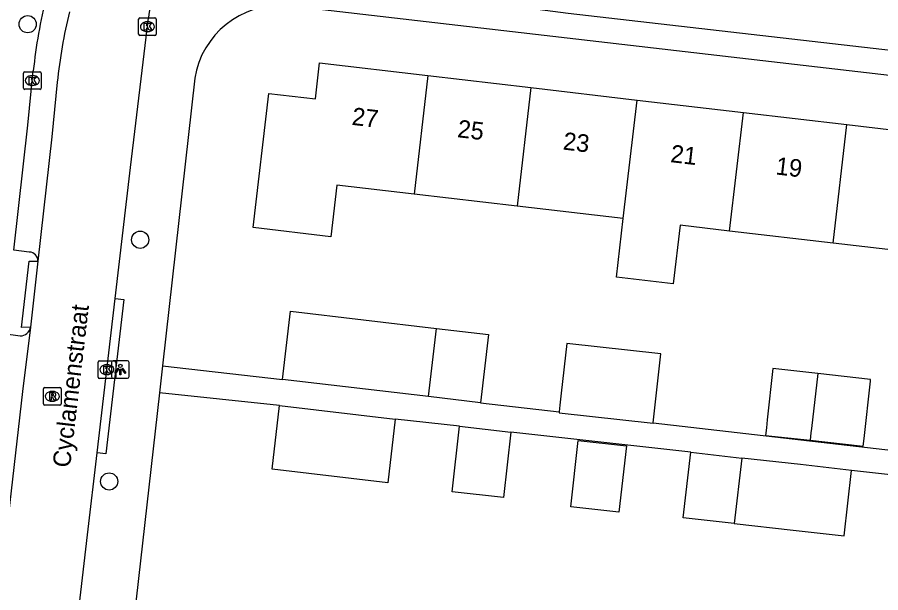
# Model space of a CAD drawing. Extents: x 161696 to 162377, y 380761 to 381673.
# Drawn here: x 162136.47 to 162185.51, y 380944.28 to 380976.97 of the extents above; entities that cross this region are included whole.
import ezdxf

# ---------------------------------------------------------------- set-up
doc = ezdxf.new("R2010")
doc.units = 0
for name, color, linetype in [('IMGEO_Boom', 7, 'Continuous'), ('IMGEO_Kolk', 7, 'Continuous'), ('IMGEO_Lichtpunt', 7, 'Continuous'), ('IMGEO_Openbare_ruimte_label', 7, 'Continuous'), ('IMGEO_Pand', 7, 'Continuous'), ('IMGEO_Pand_nummerreeks', 7, 'Continuous'), ('IMGEO_Rijbaan_lokaal_open', 7, 'Continuous'), ('IMGEO_Rioolput', 7, 'Continuous'), ('IMGEO_Voetpad_open', 7, 'Continuous')]:
    doc.layers.add(name, color=color, linetype=linetype)

msp = doc.modelspace()

# ---------------------------------------------------------------- linework, layer by layer
at = {"layer": 'IMGEO_Boom'}
for centre in [(162137.065, 380976.574), (162143.451, 380964.332), (162141.692, 380950.603)]:
    msp.add_circle(centre, 0.489, dxfattribs=at)
at = {"layer": 'IMGEO_Kolk'}
for p, q in [((162143.366, 380976.011), (162143.366, 380976.863)), ((162143.441, 380976.937), (162144.293, 380976.937)), ((162143.854, 380976.717), (162143.879, 380976.717)), ((162144.367, 380976.863), (162144.367, 380976.011)), ((162143.877, 380976.157), (162143.852, 380976.157)), ((162144.293, 380975.937), (162143.441, 380975.937)), ((162136.828, 380972.95), (162136.828, 380973.802)), ((162136.903, 380973.876), (162137.755, 380973.876)), ((162137.316, 380973.656), (162137.341, 380973.656)), ((162137.829, 380973.802), (162137.829, 380972.95)), ((162137.755, 380972.876), (162136.903, 380972.876)), ((162137.339, 380973.096), (162137.314, 380973.096)), ((162141.135, 380957.451), (162141.987, 380957.451)), ((162141.06, 380956.525), (162141.06, 380957.377)), ((162141.548, 380957.231), (162141.573, 380957.231)), ((162142.061, 380957.377), (162142.061, 380956.525)), ((162141.571, 380956.671), (162141.546, 380956.671)), ((162141.987, 380956.451), (162141.135, 380956.451))]:
    msp.add_line(p, q, dxfattribs=at)
for points in [[(162143.366, 380976.011), (162143.366, 380976.863)], [(162143.441, 380976.937), (162144.293, 380976.937)], [(162143.687, 380976.637), (162143.81, 380976.637), (162143.81, 380976.486), (162143.94, 380976.637), (162144.104, 380976.637), (162143.958, 380976.486), (162144.111, 380976.237), (162143.959, 380976.237), (162143.874, 380976.401), (162143.81, 380976.334), (162143.81, 380976.237), (162143.687, 380976.237), (162143.687, 380976.637)], [(162144.367, 380976.863), (162144.367, 380976.011)], [(162144.293, 380975.937), (162143.441, 380975.937)], [(162136.828, 380972.95), (162136.828, 380973.802)], [(162136.903, 380973.876), (162137.755, 380973.876)], [(162137.829, 380973.802), (162137.829, 380972.95)], [(162137.149, 380973.576), (162137.272, 380973.576), (162137.272, 380973.425), (162137.402, 380973.576), (162137.566, 380973.576), (162137.42, 380973.425), (162137.573, 380973.176), (162137.421, 380973.176), (162137.336, 380973.34), (162137.272, 380973.273), (162137.272, 380973.176), (162137.149, 380973.176), (162137.149, 380973.576)], [(162137.755, 380972.876), (162136.903, 380972.876)], [(162141.135, 380957.451), (162141.987, 380957.451)], [(162141.06, 380956.525), (162141.06, 380957.377)], [(162141.381, 380957.151), (162141.504, 380957.151), (162141.504, 380957), (162141.634, 380957.151), (162141.798, 380957.151), (162141.652, 380957), (162141.805, 380956.751), (162141.653, 380956.751), (162141.568, 380956.915), (162141.504, 380956.848), (162141.504, 380956.751), (162141.381, 380956.751), (162141.381, 380957.151)], [(162142.061, 380957.377), (162142.061, 380956.525)], [(162141.987, 380956.451), (162141.135, 380956.451)]]:
    msp.add_lwpolyline(points, dxfattribs=at)
for centre, start, end in [((162143.443, 380976.861), 91.552, 178.448), ((162143.443, 380976.861), 91.552, 178.448), ((162144.291, 380976.861), 1.552, 88.448), ((162144.291, 380976.861), 1.552, 88.448), ((162143.443, 380976.013), 181.552, 268.448), ((162143.443, 380976.013), 181.552, 268.448), ((162144.291, 380976.013), 271.552, 358.448), ((162144.291, 380976.013), 271.552, 358.448), ((162136.905, 380973.8), 91.552, 178.448), ((162136.905, 380973.8), 91.552, 178.448), ((162137.753, 380973.8), 1.552, 88.448), ((162137.753, 380973.8), 1.552, 88.448), ((162136.905, 380972.952), 181.552, 268.448), ((162136.905, 380972.952), 181.552, 268.448), ((162137.753, 380972.952), 271.552, 358.448), ((162137.753, 380972.952), 271.552, 358.448), ((162141.137, 380957.375), 91.552, 178.448), ((162141.137, 380957.375), 91.552, 178.448), ((162141.985, 380957.375), 1.552, 88.448), ((162141.985, 380957.375), 1.552, 88.448), ((162141.137, 380956.527), 181.552, 268.448), ((162141.137, 380956.527), 181.552, 268.448), ((162141.985, 380956.527), 271.552, 358.448), ((162141.985, 380956.527), 271.552, 358.448)]:
    msp.add_arc(centre, 0.0765, start, end, dxfattribs=at)
for centre, major_axis, ratio, start_param, end_param in [((162143.853, 380976.437), (-0.387, 0.002), 0.722429, 4.712389, 7.853982), ((162143.878, 380976.437), (-0.39, 0.002), 0.717154, 1.570796, 4.712389), ((162137.315, 380973.376), (-0.387, 0.002), 0.722429, 4.712389, 7.853982), ((162137.34, 380973.376), (-0.39, 0.002), 0.717154, 1.570796, 4.712389), ((162141.547, 380956.951), (-0.387, 0.002), 0.722429, 4.712389, 7.853982), ((162141.572, 380956.951), (-0.39, 0.002), 0.717154, 1.570796, 4.712389)]:
    msp.add_ellipse(centre, major_axis=major_axis, ratio=ratio, start_param=start_param, end_param=end_param, dxfattribs=at)
at = {"layer": 'IMGEO_Lichtpunt'}
for p, q in [((162142.724, 380957.463), (162141.916, 380957.463)), ((162142.724, 380957.463), (162141.916, 380957.463)), ((162141.822, 380957.368), (162141.822, 380956.561)), ((162141.822, 380957.368), (162141.822, 380956.561)), ((162142.818, 380956.561), (162142.818, 380957.368)), ((162142.818, 380956.561), (162142.818, 380957.368)), ((162141.916, 380956.467), (162142.724, 380956.467)), ((162141.916, 380956.467), (162142.724, 380956.467))]:
    msp.add_line(p, q, dxfattribs=at)
for points in [[(162142.196, 380957.032), (162142.235, 380957.004), (162142.047, 380956.742), (162142.009, 380956.769), (162142.196, 380957.032)], [(162142.298, 380956.984), (162142.345, 380956.984), (162142.345, 380956.662), (162142.298, 380956.662), (162142.298, 380956.984)], [(162142.408, 380957.004), (162142.446, 380957.031), (162142.633, 380956.769), (162142.594, 380956.741), (162142.408, 380957.004)]]:
    msp.add_lwpolyline(points, dxfattribs=at)
msp.add_circle((162142.321, 380957.166), 0.0994, dxfattribs=at)
for centre, start, end in [((162141.916, 380957.368), 90, 180), ((162141.916, 380957.368), 90, 180), ((162142.724, 380957.368), 0, 90), ((162142.724, 380957.368), 0, 90), ((162141.916, 380956.561), 180, 270), ((162141.916, 380956.561), 180, 270), ((162142.724, 380956.561), 270, 0), ((162142.724, 380956.561), 270, 360)]:
    msp.add_arc(centre, 0.0946, start, end, dxfattribs=at)
at = {"layer": 'IMGEO_Pand'}
for points in [[(162159.003, 380966.924), (162154.62, 380967.437), (162154.277, 380964.504), (162149.869, 380965.02), (162150.761, 380972.64), (162153.402, 380972.331), (162153.642, 380974.376), (162159.792, 380973.656)], [(162159.792, 380973.656), (162159.003, 380966.924)], [(162159.792, 380973.656), (162165.644, 380972.971)], [(162165.644, 380972.971), (162164.856, 380966.239)], [(162165.644, 380972.971), (162171.674, 380972.265)], [(162170.886, 380965.533), (162171.674, 380972.265)], [(162171.674, 380972.265), (162177.71, 380971.558)], [(162176.923, 380964.826), (162177.71, 380971.558)], [(162177.71, 380971.558), (162183.589, 380970.87)], [(162182.802, 380964.138), (162183.589, 380970.87)], [(162183.589, 380970.87), (162189.796, 380970.144)], [(162164.856, 380966.239), (162159.003, 380966.924)], [(162170.886, 380965.533), (162164.856, 380966.239)], [(162176.923, 380964.826), (162174.118, 380965.154), (162173.729, 380961.83), (162170.497, 380962.208), (162170.886, 380965.533)], [(162182.802, 380964.138), (162176.923, 380964.826)], [(162189.008, 380963.411), (162182.802, 380964.138)], [(162151.536, 380956.402), (162151.993, 380960.275), (162160.282, 380959.297)], [(162159.825, 380955.423), (162160.282, 380959.297)], [(162160.282, 380959.297), (162163.242, 380958.948), (162162.785, 380955.074)], [(162172.584, 380953.942), (162173.014, 380957.854), (162167.675, 380958.44), (162167.367, 380955.625), (162167.291, 380954.935), (162167.25, 380954.558)], [(162181.935, 380956.731), (162179.386, 380957.01), (162179.066, 380954.097), (162179.016, 380953.642), (162178.97, 380953.221), (162181.493, 380952.944)], [(162181.935, 380956.731), (162181.572, 380953.62), (162181.542, 380953.365), (162181.493, 380952.944)], [(162181.493, 380952.944), (162184.515, 380952.613), (162184.561, 380953.034), (162184.92, 380956.307), (162184.931, 380956.403), (162181.935, 380956.731)], [(162159.825, 380955.423), (162151.536, 380956.402)], [(162162.785, 380955.074), (162159.825, 380955.423)], [(162157.942, 380954.144), (162157.514, 380950.519), (162150.94, 380951.295), (162151.368, 380954.92)], [(162151.368, 380954.92), (162157.942, 380954.144)], [(162167.25, 380954.558), (162167.244, 380954.506), (162172.582, 380953.92), (162172.584, 380953.942)], [(162164.494, 380953.409), (162164.076, 380949.689), (162161.172, 380950.015), (162161.59, 380953.735)], [(162161.59, 380953.735), (162164.494, 380953.409)], [(162170.643, 380948.853), (162167.909, 380949.16), (162168.333, 380952.936), (162171.067, 380952.629), (162170.643, 380948.853)], [(162177.179, 380948.216), (162174.296, 380948.54), (162174.714, 380952.26)], [(162174.714, 380952.26), (162177.618, 380951.934)], [(162177.618, 380951.934), (162177.179, 380948.216)], [(162183.856, 380951.234), (162180.952, 380951.56), (162177.618, 380951.934)], [(162177.179, 380948.216), (162180.534, 380947.84), (162183.438, 380947.514), (162183.856, 380951.234)]]:
    msp.add_lwpolyline(points, dxfattribs=at)
at = {"layer": 'IMGEO_Rijbaan_lokaal_open'}
for points in [[(162142.034, 380961.003), (162142.902, 380968.444), (162143.927, 380976.937)], [(162138.743, 380973.277), (162138.438, 380970.182), (162137.643, 380963.107)], [(162137.643, 380963.107), (162137.232, 380959.368)], [(162141.011, 380952.238), (162142.034, 380961.003)], [(162137.232, 380959.368), (162136.762, 380955.712), (162135.798, 380947.246), (162134.631, 380937.513), (162134.162, 380933.135)], [(162138.234, 380927.568), (162139.071, 380935.685), (162140.467, 380947.576), (162141.011, 380952.238)]]:
    msp.add_lwpolyline(points, dxfattribs=at)
for centre, radius, start, end in [((162148.455, 380976.554), 4.544, 153.707, 175.165), ((162168.809, 380970.111), 30.232, 166.2755, 173.9893)]:
    msp.add_arc(centre, radius, start, end, dxfattribs=at)
at = {"layer": 'IMGEO_Rioolput'}
for p, q in [((162137.963, 380955.014), (162137.963, 380955.866)), ((162138.038, 380955.94), (162138.89, 380955.94)), ((162138.451, 380955.72), (162138.476, 380955.72)), ((162138.964, 380955.866), (162138.964, 380955.014)), ((162138.474, 380955.16), (162138.449, 380955.16)), ((162138.89, 380954.94), (162138.038, 380954.94))]:
    msp.add_line(p, q, dxfattribs=at)
for points in [[(162137.963, 380955.014), (162137.963, 380955.866)], [(162138.038, 380955.94), (162138.89, 380955.94)], [(162138.552, 380955.638), (162138.3, 380955.64), (162138.3, 380955.24)], [(162138.478, 380955.559), (162138.424, 380955.559), (162138.424, 380955.478)], [(162138.964, 380955.866), (162138.964, 380955.014)], [(162138.3, 380955.24), (162138.424, 380955.24), (162138.424, 380955.402), (162138.435, 380955.402)], [(162138.424, 380955.478), (162138.476, 380955.478)], [(162138.482, 380955.373), (162138.553, 380955.24), (162138.693, 380955.24), (162138.628, 380955.366)], [(162138.89, 380954.94), (162138.038, 380954.94)]]:
    msp.add_lwpolyline(points, dxfattribs=at)
for centre, radius, start, end in [((162138.04, 380955.864), 0.0765, 91.552, 178.448), ((162138.04, 380955.864), 0.0765, 91.552, 178.448), ((162138.484, 380955.463), 0.0964, 77.0061, 93.1865), ((162138.498, 380955.52), 0.0378, 276.6634, 79.6772), ((162138.551, 380955.528), 0.109, 350.3612, 89.416), ((162138.549, 380955.528), 0.112, 277.5842, 350.9817), ((162138.888, 380955.864), 0.0765, 1.552, 88.448), ((162138.888, 380955.864), 0.0765, 1.552, 88.448), ((162138.04, 380955.016), 0.0765, 181.552, 268.448), ((162138.04, 380955.016), 0.0765, 181.552, 268.448), ((162138.434, 380955.349), 0.0533, 26.0293, 88.6989), ((162138.46, 380955.667), 0.19, 274.7715, 282.9687), ((162138.533, 380955.313), 0.108, 29.5134, 73.7905), ((162138.888, 380955.016), 0.0765, 271.552, 358.448), ((162138.888, 380955.016), 0.0765, 271.552, 358.448)]:
    msp.add_arc(centre, radius, start, end, dxfattribs=at)
for centre, major_axis, ratio, start_param, end_param in [((162138.45, 380955.44), (-0.387, 0.002), 0.722429, 4.712389, 7.853982), ((162138.475, 380955.44), (-0.39, 0.002), 0.717154, 1.570796, 4.712389)]:
    msp.add_ellipse(centre, major_axis=major_axis, ratio=ratio, start_param=start_param, end_param=end_param, dxfattribs=at)
at = {"layer": 'IMGEO_Voetpad_open'}
for points in [[(162238.139, 380970.987), (162238.064, 380970.957), (162237.992, 380970.92), (162237.924, 380970.877), (162237.86, 380970.828), (162237.8, 380970.774), (162237.746, 380970.715), (162237.697, 380970.65), (162237.654, 380970.582), (162237.617, 380970.51), (162237.587, 380970.436), (162237.568, 380970.375), (162237.409, 380969.246), (162209.175, 380972.577), (162204.036, 380973.022), (162167.761, 380977.178), (162151.388, 380979.333), (162151.502, 380980.668)], [(162237.637, 380967.679), (162151.694, 380977.634)], [(162137.156, 380963.633), (162136.281, 380963.734), (162137.08, 380970.843), (162137.384, 380973.927)], [(162146.556, 380973.509), (162144.716, 380957.17)], [(162137.232, 380959.368), (162136.716, 380959.347), (162137.142, 380963.119), (162137.643, 380963.107)], [(162142.034, 380961.003), (162142.53, 380960.944), (162141.507, 380952.179), (162141.011, 380952.238)], [(162132.767, 380933.871), (162133.236, 380938.249), (162134.403, 380947.982), (162135.367, 380956.448), (162135.697, 380959.012), (162136.636, 380958.873)], [(162144.716, 380957.17), (162144.543, 380955.637)], [(162144.716, 380957.17), (162151.536, 380956.402)], [(162144.543, 380955.637), (162143.224, 380943.926), (162142.182, 380934.606)], [(162151.368, 380954.92), (162144.543, 380955.637)], [(162162.785, 380955.074), (162167.25, 380954.558)], [(162161.59, 380953.735), (162157.942, 380954.144)], [(162172.584, 380953.942), (162202.677, 380950.466)], [(162174.714, 380952.26), (162164.494, 380953.409)], [(162187.758, 380950.795), (162183.856, 380951.234)]]:
    msp.add_lwpolyline(points, dxfattribs=at)
for centre, radius, start, end in [((162169.163, 380970.571), 31.956, 166.2734, 173.9721), ((162151.406, 380972.731), 4.912, 86.6364, 170.8814), ((162137.15, 380963.139), 0.494, 356.3077, 89.2827), ((162136.639, 380959.476), 0.603, 269.7173, 349.7045)]:
    msp.add_arc(centre, radius, start, end, dxfattribs=at)

# ---------------------------------------------------------------- texts
at = {"layer": 'IMGEO_Openbare_ruimte_label'}
msp.add_text('Cyclamenstraat', height=1, rotation=83.337, dxfattribs=at).set_placement((162139.467, 380951.358))
at = {"layer": 'IMGEO_Pand_nummerreeks'}
for s, p in [('27', (162155.437, 380970.863)), ('25', (162161.432, 380970.161)), ('23', (162167.427, 380969.459)), ('21', (162173.533, 380968.744)), ('19', (162179.506, 380968.046))]:
    msp.add_text(s, height=1, rotation=353.3229, dxfattribs=at).set_placement(p)

doc.saveas('drawing.dxf')
